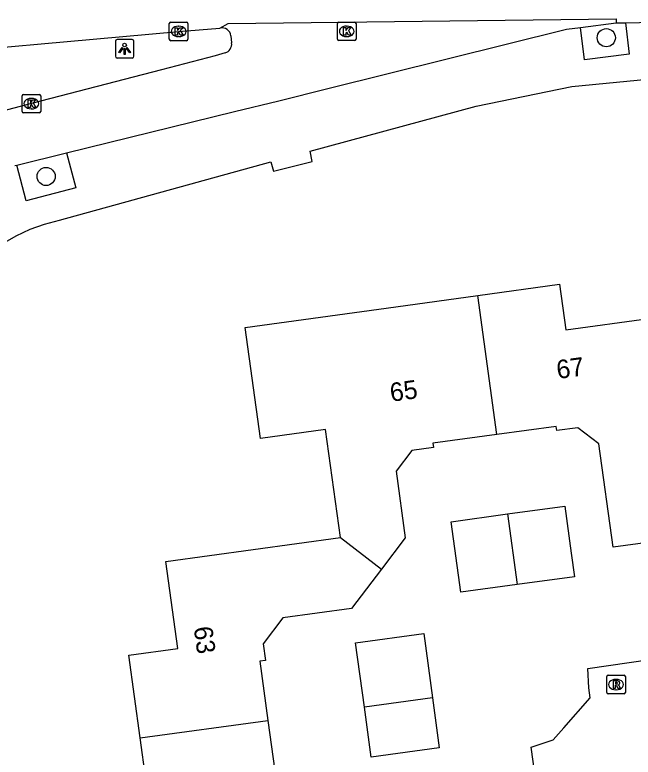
# Model space of a CAD drawing. Extents: x 161084 to 161928, y 385355 to 386522.
# Drawn here: x 161166.96 to 161200.26, y 386115.15 to 386155.15 of the extents above; entities that cross this region are included whole.
import ezdxf

# ---------------------------------------------------------------- set-up
doc = ezdxf.new("R2010")
doc.units = 0
for name, color, linetype in [('IMGEO_Boom', 7, 'Continuous'), ('IMGEO_Fietspad_gesloten', 7, 'Continuous'), ('IMGEO_Kolk', 7, 'Continuous'), ('IMGEO_Lichtpunt', 7, 'Continuous'), ('IMGEO_Pand', 7, 'Continuous'), ('IMGEO_Pand_nummerreeks', 7, 'Continuous'), ('IMGEO_Rijbaan_lokaal_gesloten', 7, 'Continuous'), ('IMGEO_Rijbaan_lokaal_open', 7, 'Continuous'), ('IMGEO_Rioolput', 7, 'Continuous'), ('IMGEO_Voetpad_open', 7, 'Continuous')]:
    doc.layers.add(name, color=color, linetype=linetype)

msp = doc.modelspace()

# ---------------------------------------------------------------- linework, layer by layer
at = {"layer": 'IMGEO_Boom'}
for centre in [(161198.814, 386153.919), (161168.64, 386146.444)]:
    msp.add_circle(centre, 0.489, dxfattribs=at)
at = {"layer": 'IMGEO_Fietspad_gesloten'}
for points in [[(161169.743, 386147.713), (161178.783, 386149.939), (161181.171, 386150.522), (161183.82, 386151.181), (161196.674, 386154.38), (161197.417, 386154.475)], [(161197.417, 386154.475), (161199.34, 386154.721)], [(161178.595, 386154.028), (161178.633, 386153.643)], [(161178.284, 386153.098), (161177.748, 386152.951), (161174.846, 386152.185), (161167.847, 386150.366), (161159.758, 386148.235)], [(161167.061, 386147.053), (161169.743, 386147.713)], [(161166.955, 386147.027), (161167.061, 386147.053)]]:
    msp.add_lwpolyline(points, dxfattribs=at)
for centre, radius, start, end in [((161178.116, 386153.968), 0.483, 7.1771, 103.1398), ((161178.13, 386153.581), 0.507, 287.6596, 7.0721)]:
    msp.add_arc(centre, radius, start, end, dxfattribs=at)
at = {"layer": 'IMGEO_Kolk'}
for p, q in [((161175.276, 386153.834), (161175.276, 386154.686)), ((161175.351, 386154.76), (161176.203, 386154.76)), ((161175.764, 386154.54), (161175.789, 386154.54)), ((161176.277, 386154.686), (161176.277, 386153.834)), ((161184.335, 386153.837), (161184.335, 386154.689)), ((161184.41, 386154.763), (161185.262, 386154.763)), ((161184.823, 386154.543), (161184.848, 386154.543)), ((161185.336, 386154.689), (161185.336, 386153.837)), ((161176.203, 386153.76), (161175.351, 386153.76)), ((161175.787, 386153.98), (161175.762, 386153.98)), ((161185.262, 386153.763), (161184.41, 386153.763)), ((161184.846, 386153.983), (161184.821, 386153.983)), ((161167.421, 386150.866), (161168.273, 386150.866)), ((161167.346, 386149.94), (161167.346, 386150.792)), ((161167.834, 386150.646), (161167.859, 386150.646)), ((161168.347, 386150.792), (161168.347, 386149.94)), ((161167.857, 386150.086), (161167.832, 386150.086)), ((161168.273, 386149.866), (161167.421, 386149.866))]:
    msp.add_line(p, q, dxfattribs=at)
for points in [[(161175.276, 386153.834), (161175.276, 386154.686)], [(161175.351, 386154.76), (161176.203, 386154.76)], [(161176.277, 386154.686), (161176.277, 386153.834)], [(161184.335, 386153.837), (161184.335, 386154.689)], [(161184.41, 386154.763), (161185.262, 386154.763)], [(161184.656, 386154.463), (161184.779, 386154.463), (161184.779, 386154.312), (161184.909, 386154.463), (161185.073, 386154.463), (161184.927, 386154.312), (161185.08, 386154.063), (161184.928, 386154.063), (161184.843, 386154.227), (161184.779, 386154.16), (161184.779, 386154.063), (161184.656, 386154.063), (161184.656, 386154.463)], [(161185.336, 386154.689), (161185.336, 386153.837)], [(161175.597, 386154.46), (161175.72, 386154.46), (161175.72, 386154.309), (161175.85, 386154.46), (161176.014, 386154.46), (161175.868, 386154.309), (161176.021, 386154.06), (161175.869, 386154.06), (161175.784, 386154.224), (161175.72, 386154.157), (161175.72, 386154.06), (161175.597, 386154.06), (161175.597, 386154.46)], [(161176.203, 386153.76), (161175.351, 386153.76)], [(161185.262, 386153.763), (161184.41, 386153.763)], [(161167.421, 386150.866), (161168.273, 386150.866)], [(161167.346, 386149.94), (161167.346, 386150.792)], [(161167.667, 386150.566), (161167.79, 386150.566), (161167.79, 386150.415), (161167.92, 386150.566), (161168.084, 386150.566), (161167.938, 386150.415), (161168.091, 386150.166), (161167.939, 386150.166), (161167.854, 386150.33), (161167.79, 386150.263), (161167.79, 386150.166), (161167.667, 386150.166), (161167.667, 386150.566)], [(161168.347, 386150.792), (161168.347, 386149.94)], [(161168.273, 386149.866), (161167.421, 386149.866)]]:
    msp.add_lwpolyline(points, dxfattribs=at)
for centre, start, end in [((161175.353, 386154.684), 91.552, 178.448), ((161175.353, 386154.684), 91.552, 178.448), ((161176.201, 386154.684), 1.552, 88.448), ((161176.201, 386154.684), 1.552, 88.448), ((161184.412, 386154.687), 91.552, 178.448), ((161184.412, 386154.687), 91.552, 178.448), ((161185.26, 386154.687), 1.552, 88.448), ((161185.26, 386154.687), 1.552, 88.448), ((161175.353, 386153.836), 181.552, 268.448), ((161175.353, 386153.836), 181.552, 268.448), ((161176.201, 386153.836), 271.552, 358.448), ((161176.201, 386153.836), 271.552, 358.448), ((161184.412, 386153.839), 181.552, 268.448), ((161184.412, 386153.839), 181.552, 268.448), ((161185.26, 386153.839), 271.552, 358.448), ((161185.26, 386153.839), 271.552, 358.448), ((161167.423, 386150.79), 91.552, 178.448), ((161167.423, 386150.79), 91.552, 178.448), ((161168.271, 386150.79), 1.552, 88.448), ((161168.271, 386150.79), 1.552, 88.448), ((161167.423, 386149.942), 181.552, 268.448), ((161167.423, 386149.942), 181.552, 268.448), ((161168.271, 386149.942), 271.552, 358.448), ((161168.271, 386149.942), 271.552, 358.448)]:
    msp.add_arc(centre, 0.0765, start, end, dxfattribs=at)
for centre, major_axis, ratio, start_param, end_param in [((161175.763, 386154.26), (-0.387, 0.002), 0.722429, 4.712389, 7.853982), ((161175.788, 386154.26), (-0.39, 0.002), 0.717154, 1.570796, 4.712389), ((161184.822, 386154.263), (-0.387, 0.002), 0.722429, 4.712389, 7.853982), ((161184.847, 386154.263), (-0.39, 0.002), 0.717154, 1.570796, 4.712389), ((161167.833, 386150.366), (-0.387, 0.002), 0.722429, 4.712389, 7.853982), ((161167.858, 386150.366), (-0.39, 0.002), 0.717154, 1.570796, 4.712389)]:
    msp.add_ellipse(centre, major_axis=major_axis, ratio=ratio, start_param=start_param, end_param=end_param, dxfattribs=at)
at = {"layer": 'IMGEO_Lichtpunt'}
for p, q in [((161172.369, 386153.728), (161172.369, 386152.921)), ((161172.369, 386153.728), (161172.369, 386152.921)), ((161173.271, 386153.823), (161172.463, 386153.823)), ((161173.271, 386153.823), (161172.463, 386153.823)), ((161173.365, 386152.921), (161173.365, 386153.728)), ((161173.365, 386152.921), (161173.365, 386153.728)), ((161172.463, 386152.827), (161173.271, 386152.827)), ((161172.463, 386152.827), (161173.271, 386152.827))]:
    msp.add_line(p, q, dxfattribs=at)
for points in [[(161172.743, 386153.392), (161172.782, 386153.364), (161172.594, 386153.102), (161172.556, 386153.129), (161172.743, 386153.392)], [(161172.845, 386153.344), (161172.892, 386153.344), (161172.892, 386153.022), (161172.845, 386153.022), (161172.845, 386153.344)], [(161172.955, 386153.364), (161172.993, 386153.391), (161173.18, 386153.129), (161173.141, 386153.101), (161172.955, 386153.364)]]:
    msp.add_lwpolyline(points, dxfattribs=at)
msp.add_circle((161172.868, 386153.526), 0.0994, dxfattribs=at)
for centre, start, end in [((161172.463, 386153.728), 90, 180), ((161172.463, 386153.728), 90, 180), ((161173.271, 386153.728), 0, 90), ((161173.271, 386153.728), 0, 90), ((161172.463, 386152.921), 180, 270), ((161172.463, 386152.921), 180, 270), ((161173.271, 386152.921), 270, 0), ((161173.271, 386152.921), 270, 360)]:
    msp.add_arc(centre, 0.0946, start, end, dxfattribs=at)
at = {"layer": 'IMGEO_Pand'}
for points in [[(161191.888, 386140.029), (161196.3, 386140.633), (161196.635, 386138.183), (161201.105, 386138.794)], [(161184.491, 386126.98), (161183.695, 386132.801), (161180.182, 386132.318), (161179.359, 386138.31), (161187.477, 386139.426), (161191.888, 386140.029)], [(161192.915, 386132.535), (161191.888, 386140.029)], [(161201.87, 386133.609), (161202.78, 386126.955), (161199.183, 386126.462), (161198.421, 386132.039), (161197.278, 386132.907), (161196.148, 386132.753), (161196.118, 386132.973), (161192.915, 386132.535)], [(161192.915, 386132.535), (161189.477, 386132.065), (161189.508, 386131.841), (161188.34, 386131.681), (161187.493, 386130.566), (161187.984, 386126.972), (161186.698, 386125.278)], [(161193.501, 386128.256), (161196.576, 386128.678), (161196.922, 386126.152), (161197.097, 386124.876), (161194.022, 386124.455)], [(161194.022, 386124.455), (161190.985, 386124.039), (161190.464, 386127.84), (161193.501, 386128.256)], [(161193.501, 386128.256), (161194.022, 386124.455)], [(161173.701, 386116.19), (161173.091, 386120.649), (161175.73, 386121.01), (161175.09, 386125.695), (161184.491, 386126.98)], [(161184.491, 386126.98), (161186.698, 386125.278)], [(161186.698, 386125.278), (161185.088, 386123.159), (161181.392, 386122.654), (161180.339, 386121.267), (161180.463, 386120.361), (161180.149, 386120.318), (161180.584, 386117.131)], [(161185.783, 386117.842), (161185.309, 386121.314), (161188.978, 386121.816), (161189.452, 386118.343)], [(161189.452, 386118.343), (161189.819, 386115.658), (161187.577, 386115.352), (161186.15, 386115.157), (161185.783, 386117.842)], [(161189.452, 386118.343), (161185.783, 386117.842)], [(161173.701, 386116.19), (161180.584, 386117.131)], [(161180.584, 386117.131), (161181.043, 386113.774), (161181.316, 386113.812), (161181.478, 386112.629), (161183.121, 386111.958), (161186.49, 386112.419), (161186.954, 386109.028), (161186.967, 386108.928)], [(161177.381, 386107.62), (161176.774, 386112.067), (161174.311, 386111.731), (161173.701, 386116.19)]]:
    msp.add_lwpolyline(points, dxfattribs=at)
at = {"layer": 'IMGEO_Rijbaan_lokaal_gesloten'}
for points in [[(161178.006, 386154.438), (161178.45, 386154.683), (161199.342, 386154.929), (161199.34, 386154.721)], [(161199.854, 386154.722), (161217.906, 386155.15), (161218.102, 386155.152)], [(161199.34, 386154.721), (161199.854, 386154.722)], [(161159.077, 386152.772), (161159.362, 386152.784), (161175.777, 386154.26), (161178.006, 386154.438)]]:
    msp.add_lwpolyline(points, dxfattribs=at)
at = {"layer": 'IMGEO_Rijbaan_lokaal_open'}
msp.add_lwpolyline([(161195.558, 386110.03), (161194.774, 386115.698), (161195.959, 386116.087), (161196.529, 386116.734), (161197.945, 386118.341), (161197.87, 386118.89), (161197.818, 386119.923), (161215.635, 386122.52), (161226.565, 386124.113)], dxfattribs=at)
at = {"layer": 'IMGEO_Rioolput'}
for p, q in [((161198.843, 386118.64), (161198.843, 386119.492)), ((161198.918, 386119.566), (161199.77, 386119.566)), ((161199.331, 386119.346), (161199.356, 386119.346)), ((161199.844, 386119.492), (161199.844, 386118.64)), ((161199.77, 386118.566), (161198.918, 386118.566)), ((161199.354, 386118.786), (161199.329, 386118.786))]:
    msp.add_line(p, q, dxfattribs=at)
for points in [[(161198.843, 386118.64), (161198.843, 386119.492)], [(161198.918, 386119.566), (161199.77, 386119.566)], [(161199.432, 386119.264), (161199.18, 386119.266), (161199.18, 386118.866)], [(161199.844, 386119.492), (161199.844, 386118.64)], [(161199.18, 386118.866), (161199.304, 386118.866), (161199.304, 386119.028), (161199.315, 386119.028)], [(161199.358, 386119.185), (161199.304, 386119.185), (161199.304, 386119.104)], [(161199.304, 386119.104), (161199.356, 386119.104)], [(161199.362, 386118.999), (161199.433, 386118.866), (161199.573, 386118.866), (161199.508, 386118.992)], [(161199.77, 386118.566), (161198.918, 386118.566)]]:
    msp.add_lwpolyline(points, dxfattribs=at)
for centre, radius, start, end in [((161198.92, 386119.49), 0.0765, 91.552, 178.448), ((161198.92, 386119.49), 0.0765, 91.552, 178.448), ((161199.431, 386119.154), 0.109, 350.3612, 89.416), ((161199.768, 386119.49), 0.0765, 1.552, 88.448), ((161199.768, 386119.49), 0.0765, 1.552, 88.448), ((161199.314, 386118.975), 0.0533, 26.0293, 88.6989), ((161199.34, 386119.293), 0.19, 274.7715, 282.9687), ((161199.364, 386119.089), 0.0964, 77.0061, 93.1865), ((161199.378, 386119.146), 0.0378, 276.6634, 79.6772), ((161199.429, 386119.154), 0.112, 277.5842, 350.9817), ((161199.413, 386118.939), 0.108, 29.5134, 73.7905), ((161198.92, 386118.642), 0.0765, 181.552, 268.448), ((161198.92, 386118.642), 0.0765, 181.552, 268.448), ((161199.768, 386118.642), 0.0765, 271.552, 358.448), ((161199.768, 386118.642), 0.0765, 271.552, 358.448)]:
    msp.add_arc(centre, radius, start, end, dxfattribs=at)
for centre, major_axis, ratio, start_param, end_param in [((161199.33, 386119.066), (-0.387, 0.002), 0.722429, 4.712389, 7.853982), ((161199.355, 386119.066), (-0.39, 0.002), 0.717154, 1.570796, 4.712389)]:
    msp.add_ellipse(centre, major_axis=major_axis, ratio=ratio, start_param=start_param, end_param=end_param, dxfattribs=at)
at = {"layer": 'IMGEO_Voetpad_open'}
for points in [[(161199.854, 386154.722), (161200.053, 386153.026), (161197.645, 386152.732), (161197.417, 386154.475)], [(161164.421, 386141.214), (161165.001, 386141.807), (161165.631, 386142.346), (161166.307, 386142.826), (161167.023, 386143.244), (161167.773, 386143.596), (161168.552, 386143.88), (161169.353, 386144.093), (161180.74, 386147.227), (161180.882, 386146.727), (161182.969, 386147.252), (161182.858, 386147.811), (161191.808, 386150.231), (161196.962, 386151.282), (161201.778, 386151.762), (161217.728, 386152.157)], [(161169.743, 386147.713), (161170.236, 386145.827), (161167.564, 386145.128), (161167.061, 386147.053)]]:
    msp.add_lwpolyline(points, dxfattribs=at)

# ---------------------------------------------------------------- texts
at = {"layer": 'IMGEO_Pand_nummerreeks'}
for s, rotation, p in [('67', 7.7856, (161196.201, 386135.527)), ('65', 7.7856, (161187.227, 386134.3)), ('63', 277.7792, (161176.589, 386122.137))]:
    msp.add_text(s, height=1, rotation=rotation, dxfattribs=at).set_placement(p)

doc.saveas('drawing.dxf')
